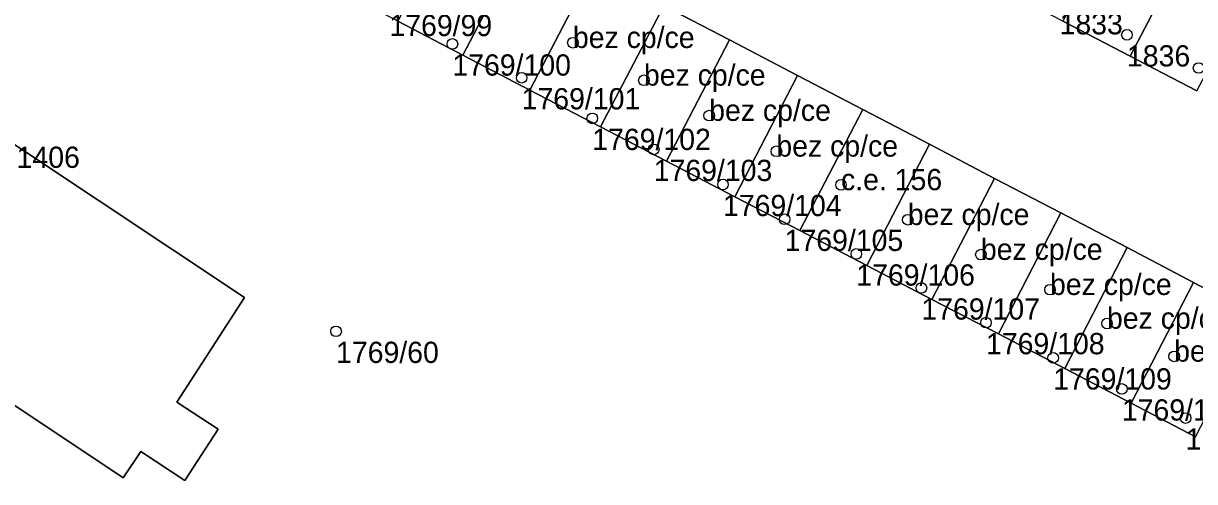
# Model space of a CAD drawing. Extents: x -878211 to -870363, y -1058464 to -1052522.
# Drawn here: x -875082.1 to -875027.1, y -1055468.1 to -1055446.5 of the extents above; entities that cross this region are included whole.
import ezdxf

# ---------------------------------------------------------------- set-up
doc = ezdxf.new("R2010")
doc.units = 0
for name, color, linetype in [('Vrstva 50', 7, 'Continuous'), ('Vrstva 51', 7, 'Continuous'), ('Vrstva 52', 7, 'Continuous')]:
    doc.layers.add(name, color=color, linetype=linetype)

msp = doc.modelspace()

# ---------------------------------------------------------------- linework, layer by layer
at = {"layer": 'Vrstva 50'}
for centre in [(-875061.96, -1055447.47994), (-875056.29, -1055447.41994), (-875030.23, -1055447.04994), (-875026.86, -1055448.60994), (-875058.7, -1055449.06994), (-875052.95, -1055449.18994), (-875049.88, -1055450.84994), (-875055.38, -1055450.97994), (-875052.49, -1055452.43994), (-875046.72, -1055452.52994), (-875049.23, -1055454.08994), (-875043.68, -1055454.10994), (-875046.33, -1055455.72994), (-875040.54, -1055455.74994), (-875042.96, -1055457.35994), (-875037.1, -1055457.38994), (-875039.9, -1055458.95994), (-875033.85, -1055459.03994), (-875036.86, -1055460.58994), (-875031.17, -1055460.62994), (-875067.43, -1055460.99994), (-875033.7, -1055462.24994), (-875028.01, -1055462.17994), (-875030.47, -1055463.70994), (-875027.47, -1055465.07994)]:
    msp.add_circle(centre, 0.25, dxfattribs=at)
at = {"layer": 'Vrstva 51'}
for points in [[(-875026.94, -1055449.69), (-875030.08, -1055448.05), (-875033.25, -1055446.4), (-875036.23, -1055444.85), (-875039.67, -1055443.06), (-875042.92, -1055441.37), (-875046.1, -1055439.72), (-875049.3, -1055438.05), (-875052.48, -1055436.4), (-875055.64, -1055434.75), (-875058.84, -1055433.09), (-875062, -1055431.45), (-875065.1, -1055429.84), (-875068.31, -1055428.17), (-875071.54, -1055426.48), (-875074.76, -1055424.81), (-875077.99, -1055423.13), (-875081.31, -1055421.4), (-875084.66, -1055419.66)], [(-875083.5, -1055429.24), (-875080.33, -1055430.89), (-875077.31, -1055432.47), (-875074.08, -1055434.16), (-875071.03, -1055435.75), (-875067.88, -1055437.39), (-875064.8, -1055439), (-875061.55, -1055440.7), (-875058.49, -1055442.3), (-875055.35, -1055443.94), (-875052.02, -1055445.68), (-875048.93, -1055447.29), (-875045.72, -1055448.97), (-875042.66, -1055450.57), (-875039.52, -1055452.2), (-875036.46, -1055453.81), (-875033.34, -1055455.43), (-875030.22, -1055457.06), (-875027.1, -1055458.7), (-875024.07, -1055460.28), (-875020.91, -1055461.93), (-875017.67, -1055463.62), (-875014.49, -1055465.28), (-875017.41, -1055470.95)], [(-875027, -1055465.96), (-875030.03, -1055464.38), (-875033.16, -1055462.75), (-875036.28, -1055461.12), (-875039.41, -1055459.5), (-875042.47, -1055457.9), (-875045.61, -1055456.26), (-875048.67, -1055454.67), (-875051.89, -1055453), (-875054.99, -1055451.38), (-875058.32, -1055449.65), (-875061.46, -1055448.01), (-875064.53, -1055446.41), (-875067.78, -1055444.72), (-875070.86, -1055443.12), (-875074.02, -1055441.47), (-875077.07, -1055439.88), (-875080.31, -1055438.2), (-875083.33, -1055436.62)], [(-875099.15, -1055441.17), (-875071.73, -1055459.41), (-875074.92, -1055464.34), (-875072.97, -1055465.6), (-875074.54, -1055468.02), (-875076.62, -1055466.65), (-875077.44, -1055467.89), (-875083.77, -1055463.67)]]:
    msp.add_lwpolyline(points, dxfattribs=at)
for points in [[(-875058.49, -1055442.3), (-875061.55, -1055440.7), (-875064.53, -1055446.41), (-875061.46, -1055448.01)], [(-875099.15, -1055441.17), (-875103.92, -1055448.45), (-875103.8, -1055448.53), (-875104.62, -1055449.77), (-875095.5, -1055455.85), (-875096.09, -1055456.73), (-875087.18, -1055462.66), (-875086.61, -1055461.77), (-875083.77, -1055463.67), (-875077.44, -1055467.89), (-875076.62, -1055466.65), (-875074.54, -1055468.02), (-875072.97, -1055465.6), (-875074.92, -1055464.34), (-875071.73, -1055459.41)], [(-875027.35, -1055442.83), (-875030.53, -1055441.18), (-875033.25, -1055446.4), (-875030.08, -1055448.05)], [(-875055.35, -1055443.94), (-875058.49, -1055442.3), (-875061.46, -1055448.01), (-875058.32, -1055449.65)], [(-875024.18, -1055444.47), (-875027.35, -1055442.83), (-875030.08, -1055448.05), (-875026.94, -1055449.69)], [(-875052.02, -1055445.68), (-875055.35, -1055443.94), (-875058.32, -1055449.65), (-875054.99, -1055451.38)], [(-875048.93, -1055447.29), (-875052.02, -1055445.68), (-875054.99, -1055451.38), (-875051.89, -1055453)], [(-875045.72, -1055448.97), (-875048.93, -1055447.29), (-875051.89, -1055453), (-875048.67, -1055454.67)], [(-875042.66, -1055450.57), (-875045.72, -1055448.97), (-875048.67, -1055454.67), (-875045.61, -1055456.26)], [(-875039.52, -1055452.2), (-875042.66, -1055450.57), (-875045.61, -1055456.26), (-875042.47, -1055457.9)], [(-875036.46, -1055453.81), (-875039.52, -1055452.2), (-875042.47, -1055457.9), (-875039.41, -1055459.5)], [(-875033.34, -1055455.43), (-875036.46, -1055453.81), (-875039.41, -1055459.5), (-875036.28, -1055461.12)], [(-875030.22, -1055457.06), (-875033.34, -1055455.43), (-875036.28, -1055461.12), (-875033.16, -1055462.75)], [(-875027.1, -1055458.7), (-875030.22, -1055457.06), (-875033.16, -1055462.75), (-875030.03, -1055464.38)], [(-875024.07, -1055460.28), (-875027.1, -1055458.7), (-875030.03, -1055464.38), (-875027, -1055465.96)]]:
    msp.add_lwpolyline(points, close=True, dxfattribs=at)
at = {"layer": 'Vrstva 52'}
for points in [[(-875064.53, -1055446.41), (-875061.46, -1055448.01), (-875058.49, -1055442.3), (-875061.55, -1055440.7)], [(-875074.92, -1055464.34), (-875071.73, -1055459.41), (-875099.15, -1055441.17), (-875103.92, -1055448.45), (-875103.8, -1055448.53), (-875104.62, -1055449.77), (-875095.5, -1055455.85), (-875096.09, -1055456.73), (-875087.18, -1055462.66), (-875086.61, -1055461.77), (-875083.77, -1055463.67), (-875077.44, -1055467.89), (-875076.62, -1055466.65), (-875074.54, -1055468.02), (-875072.97, -1055465.6)], [(-875030.08, -1055448.05), (-875027.35, -1055442.83), (-875030.53, -1055441.18), (-875033.25, -1055446.4)], [(-875061.46, -1055448.01), (-875058.32, -1055449.65), (-875055.35, -1055443.94), (-875058.49, -1055442.3)], [(-875030.08, -1055448.05), (-875026.94, -1055449.69), (-875024.18, -1055444.47), (-875027.35, -1055442.83)], [(-875058.32, -1055449.65), (-875054.99, -1055451.38), (-875052.02, -1055445.68), (-875055.35, -1055443.94)], [(-875054.99, -1055451.38), (-875051.89, -1055453), (-875048.93, -1055447.29), (-875052.02, -1055445.68)], [(-875051.89, -1055453), (-875048.67, -1055454.67), (-875045.72, -1055448.97), (-875048.93, -1055447.29)], [(-875048.67, -1055454.67), (-875045.61, -1055456.26), (-875042.66, -1055450.57), (-875045.72, -1055448.97)], [(-875045.61, -1055456.26), (-875042.47, -1055457.9), (-875039.52, -1055452.2), (-875042.66, -1055450.57)], [(-875042.47, -1055457.9), (-875039.41, -1055459.5), (-875036.46, -1055453.81), (-875039.52, -1055452.2)], [(-875039.41, -1055459.5), (-875036.28, -1055461.12), (-875033.34, -1055455.43), (-875036.46, -1055453.81)], [(-875036.28, -1055461.12), (-875033.16, -1055462.75), (-875030.22, -1055457.06), (-875033.34, -1055455.43)], [(-875033.16, -1055462.75), (-875030.03, -1055464.38), (-875027.1, -1055458.7), (-875030.22, -1055457.06)], [(-875030.03, -1055464.38), (-875027, -1055465.96), (-875024.07, -1055460.28), (-875027.1, -1055458.7)]]:
    msp.add_lwpolyline(points, close=True, dxfattribs=at)

# ---------------------------------------------------------------- texts
at = {"layer": 'Vrstva 50'}
for s, p in [('1769/99', (-875064.92, -1055447.109)), ('1833', (-875033.4, -1055447.029)), ('bez cp/ce', (-875056.29, -1055447.669)), ('1836', (-875030.23, -1055448.539)), ('1769/100', (-875061.96, -1055448.969)), ('bez cp/ce', (-875052.95, -1055449.44)), ('1769/101', (-875058.7, -1055450.559)), ('bez cp/ce', (-875049.88, -1055451.1)), ('1769/102', (-875055.38, -1055452.469)), ('bez cp/ce', (-875046.72, -1055452.78)), ('c.p. 1405, 1406', (-875088.7, -1055453.31)), ('1769/103', (-875052.49, -1055453.929)), ('c.e. 156', (-875043.68, -1055454.36)), ('1769/104', (-875049.23, -1055455.579)), ('bez cp/ce', (-875040.54, -1055456)), ('1769/105', (-875046.33, -1055457.219)), ('bez cp/ce', (-875037.1, -1055457.639)), ('1769/106', (-875042.96, -1055458.849)), ('bez cp/ce', (-875033.85, -1055459.29)), ('1769/107', (-875039.9, -1055460.449)), ('bez cp/ce', (-875031.17, -1055460.879)), ('1769/108', (-875036.86, -1055462.079)), ('1769/60', (-875067.43, -1055462.489)), ('bez cp/ce', (-875028.01, -1055462.429)), ('1769/109', (-875033.7, -1055463.739)), ('1769/110', (-875030.47, -1055465.199)), ('1769/111', (-875027.47, -1055466.569))]:
    msp.add_text(s, height=0.999996, dxfattribs=at).set_placement(p)

doc.saveas('drawing.dxf')
